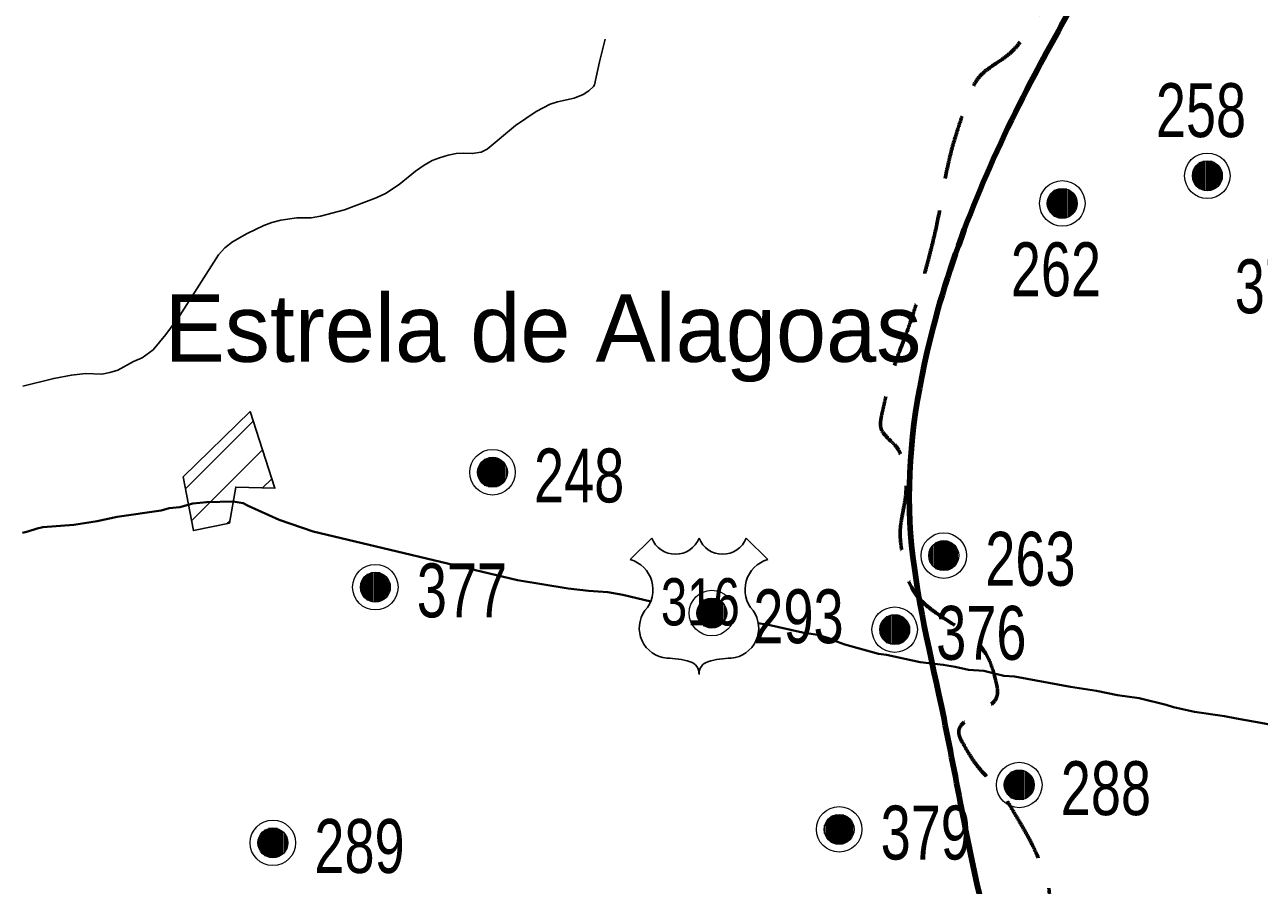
# Model space of a CAD drawing. Extents: x 553962 to 842807, y 8883888 to 9032388.
# Drawn here: x 743181 to 752338, y 8958845 to 8965227 of the extents above; entities that cross this region are included whole.
import ezdxf
from ezdxf.enums import TextEntityAlignment as Align

# ---------------------------------------------------------------- set-up
doc = ezdxf.new("R2010")
doc.units = 0
doc.header["$LTSCALE"] = 160
doc.linetypes.add('MEDIUM_DASHED', pattern=[4.5, 3, -1.5])
for name, color, linetype, lineweight in [('11', 7, 'Continuous', 25), ('15', 7, 'Continuous', 25), ('20', 7, 'MEDIUM_DASHED', 60), ('21', 7, 'Continuous', 25), ('27', 7, 'Continuous', 90), ('28', 7, 'Continuous', 13), ('32', 7, 'Continuous', 13)]:
    doc.layers.add(name, color=color, linetype=linetype, lineweight=lineweight)
doc.layers.add('29', color=7, linetype='Continuous')

msp = doc.modelspace()

# ---------------------------------------------------------------- linework, layer by layer
at = {"layer": '11'}
for p, q in [((747673, 8961260.1), (747832.9, 8961420)), ((748532.2, 8961420), (748692.2, 8961260.1))]:
    msp.add_line(p, q, dxfattribs=at)
for centre, radius, start, end in [((748007.7, 8961487), 187.2, 200.95927, 339.04073), ((748357.4, 8961487), 187.2, 200.95927, 339.04073), ((747610.9, 8961038.2), 230.3, 317.5721, 74.36886), ((748754.2, 8961038.2), 230.3, 105.62774, 222.4279), ((747964.4, 8960753.1), 224.7, 144.73733, 264.65778), ((748400.7, 8960753.1), 224.7, 275.34222, 35.26267), ((747942.4, 8959939.6), 589.7, 72.89371, 89.90057), ((748088.2, 8960413), 94.4, 357.69345, 72.92955), ((748276.9, 8960413), 94.4, 107.07045, 182.30655), ((748422.6, 8959939.6), 589.7, 90.09943, 107.10629)]:
    msp.add_arc(centre, radius, start, end, dxfattribs=at)
at = {"layer": '15', "lineweight": 40}
for points in [[(743164.6, 8961460), (743203.2, 8961467.8), (743274.7, 8961491.9), (743316.6, 8961501.9), (743544.7, 8961517.5), (743717.5, 8961546.2), (743866.4, 8961577.5), (744193.8, 8961624.7), (744252.3, 8961640.7), (744332.2, 8961650.4), (744428, 8961675.8), (744532, 8961687.5), (744726.7, 8961691.6), (744800.4, 8961679.5), (744837.6, 8961659.2), (745069.5, 8961555.1), (745320.6, 8961468.1), (746835.1, 8961107.2)], [(746835.1, 8961107.2), (747212.1, 8961045.9), (747363, 8961029.3), (747506.6, 8961018.9), (747617.2, 8960998.5), (747824.8, 8960950.1)], [(748622.4, 8960788.5), (748696.8, 8960775.7), (748951, 8960720.9), (749061.5, 8960701.6), (749146.4, 8960677), (749208.9, 8960650.1), (749264.1, 8960631.6), (749514.7, 8960562.8), (749573.6, 8960554.1), (749824.1, 8960500.3), (749993.7, 8960480.2), (750082, 8960465.4), (750181.5, 8960442.6), (750295.8, 8960435.7), (750443.2, 8960399.6), (750522, 8960394.7), (750939.1, 8960317.4), (751130.9, 8960287.1), (751285.6, 8960255.2), (751447.8, 8960232), (751646.7, 8960184), (751702.1, 8960166.7), (751856.8, 8960132.2), (752079.6, 8960098.7), (752168.1, 8960083)], [(752168.1, 8960083), (752376.2, 8960046), (752473.7, 8960024.1), (752636.8, 8960000.4), (752768, 8959966), (753007.9, 8959884.9), (753265, 8959774.4), (753487.3, 8959648.4), (753758.2, 8959455.5), (753784.2, 8959450.7), (753798.9, 8959443.4), (753866.8, 8959388.1)]]:
    msp.add_lwpolyline(points, dxfattribs=at)
at = {"layer": '20'}
msp.add_open_spline([(751718.9, 8957290.2), (751531.6, 8957712.2), (750995.8, 8957861.4), (750836, 8958259.9), (750739.1, 8958501.4), (750810.6, 8958803), (750701.7, 8959043.4), (750649.5, 8959158.5), (750585.8, 8959273.1), (750522.6, 8959379.2), (750416.4, 8959557.6), (750245.2, 8959714.4), (750142.1, 8959894), (750059.8, 8960037.4), (750424.3, 8960195.8), (750388.3, 8960341.7), (750306, 8960675.5), (749757.2, 8960933.4), (749694.4, 8961281.9), (749657.1, 8961488.8), (749737.2, 8961760.6), (749694.4, 8961975.8), (749670.2, 8962097.1), (749510.2, 8962210.1), (749537.7, 8962334), (749613.3, 8962675.1), (749758.5, 8963019.6), (749851.1, 8963363.7), (749964, 8963783.7), (750022.5, 8964223.4), (750164.5, 8964639.7), (750243.4, 8964871.2), (750497.6, 8964991.5), (750634.5, 8965199.3), (750728.3, 8965341.6), (750833.7, 8965482.3), (750858.4, 8965647), (750892.9, 8965877.2), (750782, 8966109.4), (750768.8, 8966340.9), (750760.8, 8966481.8), (750668.1, 8966638.3), (750791.2, 8966766.2), (750923.4, 8966903.6), (751072.8, 8966882.1), (751216.6, 8966934), (751537.1, 8967049.7), (751840, 8967247.2), (752179.1, 8967269.8), (752291, 8967277.3), (752403, 8967284.8), (752514.9, 8967292.2), (752738.7, 8967307.2), (752962.6, 8967322.1), (753186.4, 8967337), (753247.3, 8967341.1), (753307.9, 8967370.8), (753353.8, 8967411.3)], degree=3, dxfattribs=at)
at = {"layer": '21'}
msp.add_lwpolyline([(747485.8, 8965120), (747443.8, 8964952.2), (747407.1, 8964781.3), (747399.5, 8964768.5), (747365.4, 8964736.1), (747323.3, 8964710.2), (747256.5, 8964683.1), (747134, 8964654.8), (747078.3, 8964637.1), (746974.3, 8964583.1), (746822.5, 8964478.8), (746611.9, 8964305.2), (746567.3, 8964282.9), (746500.4, 8964271.1), (746436.9, 8964274.4), (746381.4, 8964272), (746321.9, 8964259.6), (746258.6, 8964241.1), (746202.9, 8964218.9), (746143.4, 8964185.2), (746080.6, 8964142.1), (745958.6, 8964041.6), (745857.6, 8963975.3), (745787, 8963942.2), (745552.6, 8963855), (745374, 8963808.4), (745306.5, 8963795.6), (745199.4, 8963793.8), (745080.4, 8963777), (745013.1, 8963759.8), (744954, 8963739.2), (744831.1, 8963677.7), (744723.5, 8963617.4), (744666.3, 8963572.8), (744619.1, 8963520.8), (744331.8, 8963071.5), (744227.4, 8962930.2), (744133.8, 8962817.2), (744051.4, 8962755.7), (743988.4, 8962729), (743872.7, 8962666.2), (743813.4, 8962648.7), (743753.8, 8962636.4), (743630.9, 8962639.4), (743527.7, 8962628.9), (743396.8, 8962603.5), (743166.5, 8962546.1)], dxfattribs=at)
at = {"layer": '27'}
msp.add_spline([(750521.5, 8957798.6), (750290, 8958657.6), (749980, 8960173.9), (749746.6, 8961538.9), (749919.1, 8962982.1), (750673.6, 8964858.9), (751354.2, 8966153.2), (751832.9, 8967092.2), (752515.2, 8967905.8), (752689.9, 8968716.5), (752991.6, 8969502.6), (753167.8, 8969908.5), (753010.5, 8971299.2), (753439.5, 8973954.2)], degree=3, dxfattribs=at)
at = {"layer": '28'}
for p, q in [((744373.4, 8961785.1), (744875.9, 8962287.6)), ((744418.5, 8961547.4), (744945, 8962073.9)), ((744946, 8961792), (745014.2, 8961860.2)), ((744681, 8961527), (744702.9, 8961548.9))]:
    msp.add_line(p, q, dxfattribs=at)
at = {"layer": '28', "lineweight": 25}
msp.add_lwpolyline([(744356.4, 8961874.7), (744853, 8962358.3), (745037.2, 8961789.1), (744746.3, 8961798.3), (744699.8, 8961530.9), (744432.2, 8961475.3)], close=True, dxfattribs=at)
at = {"layer": '32'}
for p, q in [((751923, 8964217), (751923, 8963997)), ((751933, 8964217), (751933, 8963997)), ((751943, 8964217), (751943, 8963997)), ((751953, 8964217), (751953, 8963997)), ((751963, 8964217), (751963, 8963997)), ((751973, 8964217), (751973, 8963997)), ((751983, 8964217), (751983, 8963997)), ((751843, 8964137), (751843, 8964077)), ((751853, 8964157), (751853, 8964057)), ((751863, 8964177), (751863, 8964037)), ((751873, 8964187), (751873, 8964027)), ((751883, 8964197), (751883, 8964017)), ((751893, 8964207), (751893, 8964007)), ((751903, 8964207), (751903, 8964007)), ((751913, 8964207), (751913, 8964007)), ((751993, 8964207), (751993, 8964007)), ((752003, 8964207), (752003, 8964007)), ((752013, 8964197), (752013, 8964017)), ((752023, 8964187), (752023, 8964027)), ((752033, 8964177), (752033, 8964037)), ((752043, 8964167), (752043, 8964047)), ((752053, 8964147), (752053, 8964067)), ((750777, 8963952), (750777, 8963852)), ((750787, 8963972), (750787, 8963832)), ((750797, 8963982), (750797, 8963822)), ((750807, 8963992), (750807, 8963812)), ((750817, 8964002), (750817, 8963802)), ((750827, 8964002), (750827, 8963802)), ((750837, 8964002), (750837, 8963802)), ((750847, 8964012), (750847, 8963792)), ((750857, 8964012), (750857, 8963792)), ((750867, 8964012), (750867, 8963792)), ((750877, 8964012), (750877, 8963792)), ((750887, 8964012), (750887, 8963792)), ((750897, 8964012), (750897, 8963792)), ((750907, 8964012), (750907, 8963792)), ((750917, 8964002), (750917, 8963802)), ((750927, 8964002), (750927, 8963802)), ((750937, 8963992), (750937, 8963812)), ((750947, 8963982), (750947, 8963822)), ((750957, 8963972), (750957, 8963832)), ((750967, 8963962), (750967, 8963842)), ((750977, 8963942), (750977, 8963862)), ((750767, 8963932), (750767, 8963872)), ((746621, 8962018), (746621, 8961798)), ((746631, 8962018), (746631, 8961798)), ((746641, 8962018), (746641, 8961798)), ((746651, 8962018), (746651, 8961798)), ((746661, 8962018), (746661, 8961798)), ((746671, 8962018), (746671, 8961798)), ((746681, 8962018), (746681, 8961798)), ((746541, 8961938), (746541, 8961878)), ((746551, 8961958), (746551, 8961858)), ((746561, 8961978), (746561, 8961838)), ((746571, 8961988), (746571, 8961828)), ((746581, 8961998), (746581, 8961818)), ((746591, 8962008), (746591, 8961808)), ((746601, 8962008), (746601, 8961808)), ((746611, 8962008), (746611, 8961808)), ((746691, 8962008), (746691, 8961808)), ((746701, 8962008), (746701, 8961808)), ((746711, 8961998), (746711, 8961818)), ((746721, 8961988), (746721, 8961828)), ((746731, 8961978), (746731, 8961838)), ((746741, 8961968), (746741, 8961848)), ((746751, 8961948), (746751, 8961868)), ((749928, 8961380), (749928, 8961200)), ((749938, 8961390), (749938, 8961190)), ((749948, 8961390), (749948, 8961190)), ((749958, 8961390), (749958, 8961190)), ((749968, 8961400), (749968, 8961180)), ((749978, 8961400), (749978, 8961180)), ((749988, 8961400), (749988, 8961180)), ((749998, 8961400), (749998, 8961180)), ((750008, 8961400), (750008, 8961180)), ((750018, 8961400), (750018, 8961180)), ((750028, 8961400), (750028, 8961180)), ((750038, 8961390), (750038, 8961190)), ((750048, 8961390), (750048, 8961190)), ((750058, 8961380), (750058, 8961200)), ((749888, 8961320), (749888, 8961260)), ((749898, 8961340), (749898, 8961240)), ((749908, 8961360), (749908, 8961220)), ((749918, 8961370), (749918, 8961210)), ((750068, 8961370), (750068, 8961210)), ((750078, 8961360), (750078, 8961220)), ((750088, 8961350), (750088, 8961230)), ((750098, 8961330), (750098, 8961250)), ((745682, 8961106), (745682, 8961006)), ((745692, 8961126), (745692, 8960986)), ((745702, 8961136), (745702, 8960976)), ((745712, 8961146), (745712, 8960966)), ((745722, 8961156), (745722, 8960956)), ((745732, 8961156), (745732, 8960956)), ((745742, 8961156), (745742, 8960956)), ((745752, 8961166), (745752, 8960946)), ((745762, 8961166), (745762, 8960946)), ((745772, 8961166), (745772, 8960946)), ((745782, 8961166), (745782, 8960946)), ((745792, 8961166), (745792, 8960946)), ((745802, 8961166), (745802, 8960946)), ((745812, 8961166), (745812, 8960946)), ((745822, 8961156), (745822, 8960956)), ((745832, 8961156), (745832, 8960956)), ((745842, 8961146), (745842, 8960966)), ((745852, 8961136), (745852, 8960976)), ((745862, 8961126), (745862, 8960986)), ((745872, 8961116), (745872, 8960996)), ((745672, 8961086), (745672, 8961026)), ((745882, 8961096), (745882, 8961016)), ((748178, 8960914), (748178, 8960814)), ((748188, 8960934), (748188, 8960794)), ((748198, 8960944), (748198, 8960784)), ((748208, 8960954), (748208, 8960774)), ((748218, 8960964), (748218, 8960764)), ((748228, 8960964), (748228, 8960764)), ((748238, 8960964), (748238, 8960764)), ((748248, 8960974), (748248, 8960754)), ((748258, 8960974), (748258, 8960754)), ((748268, 8960974), (748268, 8960754)), ((748278, 8960974), (748278, 8960754)), ((748288, 8960974), (748288, 8960754)), ((748298, 8960974), (748298, 8960754)), ((748308, 8960974), (748308, 8960754)), ((748318, 8960964), (748318, 8960764)), ((748328, 8960964), (748328, 8960764)), ((748338, 8960954), (748338, 8960774)), ((748348, 8960944), (748348, 8960784)), ((748358, 8960934), (748358, 8960794)), ((748368, 8960924), (748368, 8960804)), ((748168, 8960894), (748168, 8960834)), ((748378, 8960904), (748378, 8960824)), ((749564, 8960831), (749564, 8960651)), ((749574, 8960841), (749574, 8960641)), ((749584, 8960841), (749584, 8960641)), ((749594, 8960841), (749594, 8960641)), ((749604, 8960851), (749604, 8960631)), ((749614, 8960851), (749614, 8960631)), ((749624, 8960851), (749624, 8960631)), ((749634, 8960851), (749634, 8960631)), ((749644, 8960851), (749644, 8960631)), ((749654, 8960851), (749654, 8960631)), ((749664, 8960851), (749664, 8960631)), ((749674, 8960841), (749674, 8960641)), ((749684, 8960841), (749684, 8960641)), ((749694, 8960831), (749694, 8960651)), ((749524, 8960771), (749524, 8960711)), ((749534, 8960791), (749534, 8960691)), ((749544, 8960811), (749544, 8960671)), ((749554, 8960821), (749554, 8960661)), ((749704, 8960821), (749704, 8960661)), ((749714, 8960811), (749714, 8960671)), ((749724, 8960801), (749724, 8960681)), ((749734, 8960781), (749734, 8960701)), ((750458, 8959639), (750458, 8959539)), ((750468, 8959659), (750468, 8959519)), ((750478, 8959669), (750478, 8959509)), ((750488, 8959679), (750488, 8959499)), ((750498, 8959689), (750498, 8959489)), ((750508, 8959689), (750508, 8959489)), ((750518, 8959689), (750518, 8959489)), ((750528, 8959699), (750528, 8959479)), ((750538, 8959699), (750538, 8959479)), ((750548, 8959699), (750548, 8959479)), ((750558, 8959699), (750558, 8959479)), ((750568, 8959699), (750568, 8959479)), ((750578, 8959699), (750578, 8959479)), ((750588, 8959699), (750588, 8959479)), ((750598, 8959689), (750598, 8959489)), ((750608, 8959689), (750608, 8959489)), ((750618, 8959679), (750618, 8959499)), ((750628, 8959669), (750628, 8959509)), ((750638, 8959659), (750638, 8959519)), ((750648, 8959649), (750648, 8959529)), ((750448, 8959619), (750448, 8959559)), ((750658, 8959629), (750658, 8959549)), ((749162, 8959360), (749162, 8959160)), ((749172, 8959360), (749172, 8959160)), ((749182, 8959360), (749182, 8959160)), ((749192, 8959370), (749192, 8959150)), ((749202, 8959370), (749202, 8959150)), ((749212, 8959370), (749212, 8959150)), ((749222, 8959370), (749222, 8959150)), ((749232, 8959370), (749232, 8959150)), ((749242, 8959370), (749242, 8959150)), ((749252, 8959370), (749252, 8959150)), ((749262, 8959360), (749262, 8959160)), ((749272, 8959360), (749272, 8959160)), ((744992, 8959270), (744992, 8959050)), ((745002, 8959270), (745002, 8959050)), ((745012, 8959270), (745012, 8959050)), ((745022, 8959270), (745022, 8959050)), ((745032, 8959270), (745032, 8959050)), ((745042, 8959270), (745042, 8959050)), ((745052, 8959270), (745052, 8959050)), ((749112, 8959290), (749112, 8959230)), ((749122, 8959310), (749122, 8959210)), ((749132, 8959330), (749132, 8959190)), ((749142, 8959340), (749142, 8959180)), ((749152, 8959350), (749152, 8959170)), ((749282, 8959350), (749282, 8959170)), ((749292, 8959340), (749292, 8959180)), ((749302, 8959330), (749302, 8959190)), ((749312, 8959320), (749312, 8959200)), ((749322, 8959300), (749322, 8959220)), ((744912, 8959190), (744912, 8959130)), ((744922, 8959210), (744922, 8959110)), ((744932, 8959230), (744932, 8959090)), ((744942, 8959240), (744942, 8959080)), ((744952, 8959250), (744952, 8959070)), ((744962, 8959260), (744962, 8959060)), ((744972, 8959260), (744972, 8959060)), ((744982, 8959260), (744982, 8959060)), ((745062, 8959260), (745062, 8959060)), ((745072, 8959260), (745072, 8959060)), ((745082, 8959250), (745082, 8959070)), ((745092, 8959240), (745092, 8959080)), ((745102, 8959230), (745102, 8959090)), ((745112, 8959220), (745112, 8959100)), ((745122, 8959200), (745122, 8959120))]:
    msp.add_line(p, q, dxfattribs=at)
for centre, radius in [((751953, 8964107), 168.7), ((751953, 8964107), 111), ((750877, 8963902), 168.7), ((750877, 8963902), 111), ((746651, 8961908), 168.7), ((746651, 8961908), 111), ((749998, 8961290), 168.7), ((749998, 8961290), 111), ((745782, 8961056), 168.7), ((745782, 8961056), 111), ((748278, 8960864), 168.7), ((748278, 8960864), 111), ((749634, 8960741), 168.7), ((749634, 8960741), 111), ((750558, 8959589), 168.7), ((750558, 8959589), 111), ((749222, 8959260), 168.7), ((749222, 8959260), 111), ((745022, 8959160), 168.7), ((745022, 8959160), 111)]:
    msp.add_circle(centre, radius, dxfattribs=at)

# ---------------------------------------------------------------- texts
at = {"layer": '11', "width": 0.75}
msp.add_text('316', height=350, dxfattribs=at).set_placement((748192.5, 8960772.3), align=Align.CENTER)
at = {"layer": '29'}
msp.add_text('Estrela de Alagoas', height=500, dxfattribs=at).set_placement((744218.9, 8962727.2))
at = {"layer": '32', "width": 0.75}
for s, p in [('258', (751571, 8964393.4)), ('262', (750495, 8963213.2)), ('375', (752156.2, 8963087.3)), ('248', (746958.8, 8961684.3)), ('263', (750305.8, 8961066.3)), ('377', (746089.8, 8960832.3)), ('293', (748585.8, 8960640.3)), ('376', (749941.8, 8960517.3)), ('288', (750865.8, 8959365.3)), ('379', (749529.8, 8959036.3)), ('289', (745329.8, 8958936.3))]:
    msp.add_text(s, height=400, dxfattribs=at).set_placement(p)

doc.saveas('drawing.dxf')
